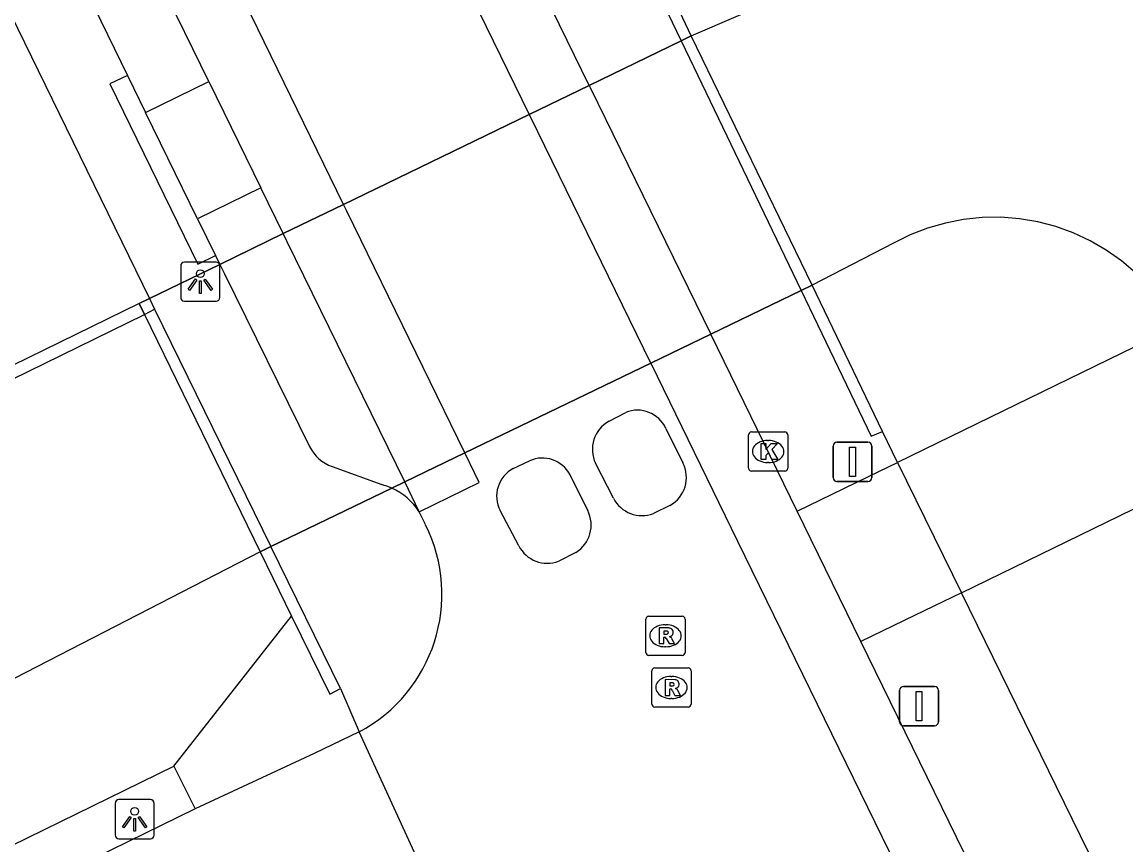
# Model space of a CAD drawing. Extents: x 160457 to 162082, y 388340 to 389736.
# Drawn here: x 161208.27 to 161236.39, y 388868.81 to 388889.78 of the extents above; entities that cross this region are included whole.
import ezdxf

# ---------------------------------------------------------------- set-up
doc = ezdxf.new("R2010")
doc.units = 0
for name, color, linetype in [('IMGEO_Berm_groen', 7, 'Continuous'), ('IMGEO_Dek', 7, 'Continuous'), ('IMGEO_Fietspad_gesloten', 7, 'Continuous'), ('IMGEO_Groenvoorziening', 7, 'Continuous'), ('IMGEO_Haag', 7, 'Continuous'), ('IMGEO_Kolk', 7, 'Continuous'), ('IMGEO_Lichtpunt', 7, 'Continuous'), ('IMGEO_Muur', 7, 'Continuous'), ('IMGEO_Parkeervlak_open', 7, 'Continuous'), ('IMGEO_Rijbaan_lokaal_gesloten', 7, 'Continuous'), ('IMGEO_Rioolput', 7, 'Continuous'), ('IMGEO_Verkeersbordpaal', 7, 'Continuous'), ('IMGEO_Voetpad_open', 7, 'Continuous'), ('IMGEO_Waterloop', 7, 'Continuous')]:
    doc.layers.add(name, color=color, linetype=linetype)

msp = doc.modelspace()

# ---------------------------------------------------------------- linework, layer by layer
at = {"layer": 'IMGEO_Berm_groen'}
msp.add_lwpolyline([(161212.132, 388870.817), (161215.13, 388874.642)], dxfattribs=at)
at = {"layer": 'IMGEO_Dek'}
for points in [[(161270.383, 388893.819), (161268.752, 388897.139), (161261.613, 388893.666), (161237.619, 388881.99), (161230.573, 388878.562), (161232.201, 388875.239), (161239.266, 388878.677), (161263.228, 388890.337)], [(161225.313, 388889.428), (161225.062, 388889.306), (161222.715, 388888.168), (161221.187, 388887.428), (161216.46, 388885.136), (161214.92, 388884.39), (161213.309, 388883.608), (161211.511, 388882.737), (161211.254, 388882.611), (161211.389, 388882.333), (161214.331, 388876.285), (161214.607, 388876.418), (161217.69, 388877.906), (161218.017, 388878.064), (161219.549, 388878.803), (161224.285, 388881.089), (161225.815, 388881.827), (161228.122, 388882.94), (161228.399, 388883.074)]]:
    msp.add_lwpolyline(points, close=True, dxfattribs=at)
at = {"layer": 'IMGEO_Fietspad_gesloten'}
for points in [[(161261.613, 388893.666), (161237.619, 388881.99), (161230.573, 388878.562), (161232.201, 388875.239), (161239.266, 388878.677), (161263.228, 388890.337), (161270.383, 388893.819), (161268.752, 388897.139), (161261.613, 388893.666)], [(161228.018, 388877.319), (161230.119, 388878.341), (161230.573, 388878.562)], [(161230.573, 388878.562), (161232.201, 388875.239)], [(161232.201, 388875.239), (161231.006, 388874.657), (161229.643, 388873.994)], [(161216.855, 388871.693), (161215.708, 388871.145), (161212.675, 388869.73)], [(161212.675, 388869.73), (161150.663, 388839.341), (161081.251, 388805.232)]]:
    msp.add_lwpolyline(points, dxfattribs=at)
at = {"layer": 'IMGEO_Groenvoorziening'}
for points in [[(161225.062, 388889.306), (161222.715, 388888.168)], [(161225.815, 388881.827), (161228.122, 388882.94)], [(161230.573, 388878.562), (161230.189, 388879.347)], [(161245.743, 388847.587), (161232.201, 388875.239)]]:
    msp.add_lwpolyline(points, dxfattribs=at)
at = {"layer": 'IMGEO_Haag'}
for points in [[(161080.564, 388806.614), (161150.141, 388840.461), (161212.132, 388870.817)], [(161212.132, 388870.817), (161212.377, 388870.326), (161212.675, 388869.73)]]:
    msp.add_lwpolyline(points, dxfattribs=at)
at = {"layer": 'IMGEO_Kolk'}
for p, q in [((161226.777, 388878.413), (161226.777, 388879.265)), ((161226.852, 388879.339), (161227.704, 388879.339)), ((161227.778, 388879.265), (161227.778, 388878.413)), ((161227.265, 388879.119), (161227.29, 388879.119)), ((161227.288, 388878.559), (161227.263, 388878.559)), ((161227.704, 388878.339), (161226.852, 388878.339))]:
    msp.add_line(p, q, dxfattribs=at)
for points in [[(161226.777, 388878.413), (161226.777, 388879.265)], [(161226.852, 388879.339), (161227.704, 388879.339)], [(161227.778, 388879.265), (161227.778, 388878.413)], [(161227.098, 388879.039), (161227.221, 388879.039), (161227.221, 388878.888), (161227.351, 388879.039), (161227.515, 388879.039), (161227.369, 388878.888), (161227.522, 388878.639), (161227.37, 388878.639), (161227.285, 388878.803), (161227.221, 388878.736), (161227.221, 388878.639), (161227.098, 388878.639), (161227.098, 388879.039)], [(161227.704, 388878.339), (161226.852, 388878.339)]]:
    msp.add_lwpolyline(points, dxfattribs=at)
for centre, start, end in [((161226.854, 388879.263), 91.552, 178.448), ((161226.854, 388879.263), 91.552, 178.448), ((161227.702, 388879.263), 1.552, 88.448), ((161227.702, 388879.263), 1.552, 88.448), ((161226.854, 388878.415), 181.552, 268.448), ((161226.854, 388878.415), 181.552, 268.448), ((161227.702, 388878.415), 271.552, 358.448), ((161227.702, 388878.415), 271.552, 358.448)]:
    msp.add_arc(centre, 0.0765, start, end, dxfattribs=at)
for centre, major_axis, ratio, start_param, end_param in [((161227.264, 388878.839), (-0.387, 0.002), 0.722429, 4.712389, 7.853982), ((161227.289, 388878.839), (-0.39, 0.002), 0.717154, 1.570796, 4.712389)]:
    msp.add_ellipse(centre, major_axis=major_axis, ratio=ratio, start_param=start_param, end_param=end_param, dxfattribs=at)
at = {"layer": 'IMGEO_Lichtpunt'}
for p, q in [((161212.31, 388883.571), (161212.31, 388882.764)), ((161212.31, 388883.571), (161212.31, 388882.764)), ((161213.212, 388883.666), (161212.404, 388883.666)), ((161213.212, 388883.666), (161212.404, 388883.666)), ((161213.306, 388882.764), (161213.306, 388883.571)), ((161213.306, 388882.764), (161213.306, 388883.571)), ((161212.404, 388882.67), (161213.212, 388882.67)), ((161212.404, 388882.67), (161213.212, 388882.67)), ((161211.54, 388869.969), (161210.732, 388869.969)), ((161211.54, 388869.969), (161210.732, 388869.969)), ((161210.638, 388869.874), (161210.638, 388869.067)), ((161210.638, 388869.874), (161210.638, 388869.067)), ((161211.634, 388869.067), (161211.634, 388869.874)), ((161211.634, 388869.067), (161211.634, 388869.874)), ((161210.732, 388868.973), (161211.54, 388868.973)), ((161210.732, 388868.973), (161211.54, 388868.973))]:
    msp.add_line(p, q, dxfattribs=at)
for points in [[(161212.684, 388883.235), (161212.723, 388883.207), (161212.535, 388882.945), (161212.497, 388882.972), (161212.684, 388883.235)], [(161212.786, 388883.187), (161212.833, 388883.187), (161212.833, 388882.865), (161212.786, 388882.865), (161212.786, 388883.187)], [(161212.896, 388883.207), (161212.934, 388883.234), (161213.121, 388882.972), (161213.082, 388882.944), (161212.896, 388883.207)], [(161211.012, 388869.538), (161211.051, 388869.51), (161210.863, 388869.248), (161210.825, 388869.275), (161211.012, 388869.538)], [(161211.114, 388869.49), (161211.161, 388869.49), (161211.161, 388869.168), (161211.114, 388869.168), (161211.114, 388869.49)], [(161211.224, 388869.51), (161211.262, 388869.537), (161211.449, 388869.275), (161211.41, 388869.247), (161211.224, 388869.51)]]:
    msp.add_lwpolyline(points, dxfattribs=at)
for centre in [(161212.809, 388883.369), (161211.137, 388869.672)]:
    msp.add_circle(centre, 0.0994, dxfattribs=at)
for centre, start, end in [((161212.404, 388883.571), 90, 180), ((161212.404, 388883.571), 90, 180), ((161213.212, 388883.571), 0, 90), ((161213.212, 388883.571), 0, 90), ((161212.404, 388882.764), 180, 270), ((161212.404, 388882.764), 180, 270), ((161213.212, 388882.764), 270, 0), ((161213.212, 388882.764), 270, 360), ((161210.732, 388869.874), 90, 180), ((161210.732, 388869.874), 90, 180), ((161211.54, 388869.874), 0, 90), ((161211.54, 388869.874), 0, 90), ((161210.732, 388869.067), 180, 270), ((161210.732, 388869.067), 180, 270), ((161211.54, 388869.067), 270, 0), ((161211.54, 388869.067), 270, 360)]:
    msp.add_arc(centre, 0.0946, start, end, dxfattribs=at)
at = {"layer": 'IMGEO_Muur'}
for points in [[(161223.603, 388893.076), (161223.324, 388892.923), (161225.062, 388889.306)], [(161225.313, 388889.428), (161223.603, 388893.076)], [(161225.062, 388889.306), (161225.313, 388889.428)], [(161228.122, 388882.94), (161228.399, 388883.074), (161225.313, 388889.428), (161225.062, 388889.306)], [(161225.062, 388889.306), (161228.122, 388882.94)], [(161228.399, 388883.074), (161228.122, 388882.94)], [(161228.122, 388882.94), (161229.904, 388879.231), (161230.189, 388879.347)], [(161230.189, 388879.347), (161228.399, 388883.074)], [(161211.254, 388882.611), (161186.998, 388870.744), (161185.775, 388873.196), (161185.474, 388873.05), (161186.866, 388870.321)], [(161186.866, 388870.321), (161211.389, 388882.333), (161211.254, 388882.611)], [(161211.511, 388882.737), (161211.254, 388882.611), (161211.389, 388882.333)], [(161211.511, 388882.737), (161211.645, 388882.463)], [(161211.389, 388882.333), (161211.645, 388882.463)], [(161211.389, 388882.333), (161214.331, 388876.285), (161214.607, 388876.418)], [(161211.645, 388882.463), (161214.607, 388876.418)], [(161214.607, 388876.418), (161214.331, 388876.285)], [(161216.382, 388872.796), (161214.607, 388876.418)], [(161214.331, 388876.285), (161215.13, 388874.642)], [(161215.13, 388874.642), (161216.112, 388872.656), (161216.382, 388872.796)]]:
    msp.add_lwpolyline(points, dxfattribs=at)
at = {"layer": 'IMGEO_Parkeervlak_open'}
for points in [[(161211.414, 388887.477), (161213.023, 388888.265)], [(161214.35, 388885.555), (161212.741, 388884.767)], [(161213.309, 388883.608), (161214.92, 388884.39)], [(161214.92, 388884.39), (161213.309, 388883.608)], [(161218.017, 388878.064), (161217.69, 388877.906)], [(161217.69, 388877.906), (161218.017, 388878.064)]]:
    msp.add_lwpolyline(points, dxfattribs=at)
at = {"layer": 'IMGEO_Rijbaan_lokaal_gesloten'}
for points in [[(161129.137, 389075.801), (161221.187, 388887.428)], [(161222.715, 388888.168), (161213.492, 388907.038), (161209.042, 388916.186), (161204.749, 388925.006), (161197.961, 388938.898), (161188.276, 388958.764), (161178.189, 388979.412), (161171.181, 388993.802), (161168.153, 389000), (161163.956, 389008.593), (161151.348, 389034.389), (161142.537, 389052.354), (161136.286, 389065.133), (161134.42, 389068.932), (161133.166, 389071.475)], [(161216.46, 388885.136), (161182.637, 388954.476), (161181.109, 388953.731)], [(161213.023, 388888.265), (161206.861, 388900.85)], [(161213.023, 388888.265), (161214.35, 388885.555)], [(161221.187, 388887.428), (161222.715, 388888.168)], [(161222.715, 388888.168), (161221.187, 388887.428)], [(161222.715, 388888.168), (161222.74, 388888.117), (161225.815, 388881.827)], [(161216.46, 388885.136), (161221.187, 388887.428)], [(161221.187, 388887.428), (161216.46, 388885.136)], [(161224.285, 388881.089), (161221.227, 388887.346), (161221.187, 388887.428)], [(161214.92, 388884.39), (161214.35, 388885.555)], [(161214.92, 388884.39), (161216.46, 388885.136)], [(161216.46, 388885.136), (161214.92, 388884.39)], [(161219.549, 388878.803), (161216.546, 388884.96), (161216.46, 388885.136)], [(161218.017, 388878.064), (161215.021, 388884.183), (161214.92, 388884.39)], [(161225.815, 388881.827), (161224.285, 388881.089)], [(161224.285, 388881.089), (161225.815, 388881.827)], [(161228.018, 388877.319), (161225.815, 388881.827)], [(161224.285, 388881.089), (161219.549, 388878.803)], [(161219.549, 388878.803), (161224.285, 388881.089)], [(161224.285, 388881.089), (161226.501, 388876.554), (161241.602, 388845.651)], [(161223.227, 388879.612), (161223.648, 388879.833)], [(161224.669, 388879.428), (161225.102, 388878.554)], [(161219.549, 388878.803), (161218.017, 388878.064)], [(161218.017, 388878.064), (161219.549, 388878.803)], [(161218.388, 388877.306), (161219.916, 388878.051), (161219.549, 388878.803)], [(161220.785, 388878.407), (161221.198, 388878.602)], [(161223.335, 388877.648), (161222.88, 388878.538)], [(161222.229, 388878.242), (161222.68, 388877.339)], [(161218.388, 388877.306), (161218.017, 388878.064)], [(161218.55, 388876.975), (161218.388, 388877.306)], [(161220.925, 388876.437), (161220.448, 388877.332)], [(161224.772, 388877.467), (161224.355, 388877.262)], [(161229.643, 388873.994), (161228.018, 388877.319)], [(161222.377, 388876.268), (161221.943, 388876.046)], [(161243.158, 388846.339), (161229.643, 388873.994)], [(161218.307, 388868.529), (161216.855, 388871.693)]]:
    msp.add_lwpolyline(points, dxfattribs=at)
for centre, radius, start, end in [((161223.948, 388879.099), 0.793, 24.5311, 112.1954), ((161223.613, 388878.894), 0.815, 118.2839, 205.9057), ((161221.525, 388877.881), 0.791, 27.1225, 114.3816), ((161221.16, 388877.699), 0.801, 117.9222, 207.2666), ((161224.387, 388878.177), 0.808, 298.4567, 27.768), ((161224.06, 388878.024), 0.817, 207.3969, 291.1467), ((161221.947, 388876.968), 0.821, 301.5566, 26.8496), ((161214.987, 388875.205), 3.978, 298.0065, 26.4105), ((161221.65, 388876.804), 0.813, 206.8448, 291.133)]:
    msp.add_arc(centre, radius, start, end, dxfattribs=at)
at = {"layer": 'IMGEO_Rioolput'}
for p, q in [((161224.162, 388873.718), (161224.162, 388874.57)), ((161224.237, 388874.644), (161225.089, 388874.644)), ((161224.65, 388874.424), (161224.675, 388874.424)), ((161225.163, 388874.57), (161225.163, 388873.718)), ((161224.673, 388873.864), (161224.648, 388873.864)), ((161225.089, 388873.644), (161224.237, 388873.644)), ((161224.388, 388873.326), (161225.24, 388873.326)), ((161224.313, 388872.4), (161224.313, 388873.252)), ((161224.801, 388873.106), (161224.826, 388873.106)), ((161225.314, 388873.252), (161225.314, 388872.4)), ((161224.824, 388872.546), (161224.799, 388872.546)), ((161225.24, 388872.326), (161224.388, 388872.326))]:
    msp.add_line(p, q, dxfattribs=at)
for points in [[(161224.162, 388873.718), (161224.162, 388874.57)], [(161224.237, 388874.644), (161225.089, 388874.644)], [(161225.163, 388874.57), (161225.163, 388873.718)], [(161224.751, 388874.342), (161224.499, 388874.344), (161224.499, 388873.944)], [(161224.677, 388874.263), (161224.623, 388874.263), (161224.623, 388874.182)], [(161224.623, 388874.182), (161224.675, 388874.182)], [(161224.499, 388873.944), (161224.623, 388873.944), (161224.623, 388874.106), (161224.634, 388874.106)], [(161224.681, 388874.077), (161224.752, 388873.944), (161224.892, 388873.944), (161224.827, 388874.07)], [(161225.089, 388873.644), (161224.237, 388873.644)], [(161224.388, 388873.326), (161225.24, 388873.326)], [(161224.313, 388872.4), (161224.313, 388873.252)], [(161224.902, 388873.024), (161224.65, 388873.026), (161224.65, 388872.626)], [(161225.314, 388873.252), (161225.314, 388872.4)], [(161224.65, 388872.626), (161224.774, 388872.626), (161224.774, 388872.788), (161224.785, 388872.788)], [(161224.828, 388872.945), (161224.774, 388872.945), (161224.774, 388872.864)], [(161224.774, 388872.864), (161224.826, 388872.864)], [(161224.832, 388872.759), (161224.903, 388872.626), (161225.043, 388872.626), (161224.978, 388872.752)], [(161225.24, 388872.326), (161224.388, 388872.326)]]:
    msp.add_lwpolyline(points, dxfattribs=at)
for centre, radius, start, end in [((161224.239, 388874.568), 0.0765, 91.552, 178.448), ((161224.239, 388874.568), 0.0765, 91.552, 178.448), ((161225.087, 388874.568), 0.0765, 1.552, 88.448), ((161225.087, 388874.568), 0.0765, 1.552, 88.448), ((161224.659, 388874.371), 0.19, 274.7715, 282.9687), ((161224.683, 388874.167), 0.0964, 77.0061, 93.1865), ((161224.697, 388874.224), 0.0378, 276.6634, 79.6772), ((161224.75, 388874.232), 0.109, 350.3612, 89.416), ((161224.748, 388874.232), 0.112, 277.5842, 350.9817), ((161224.633, 388874.053), 0.0533, 26.0293, 88.6989), ((161224.732, 388874.017), 0.108, 29.5134, 73.7905), ((161224.239, 388873.72), 0.0765, 181.552, 268.448), ((161224.239, 388873.72), 0.0765, 181.552, 268.448), ((161225.087, 388873.72), 0.0765, 271.552, 358.448), ((161225.087, 388873.72), 0.0765, 271.552, 358.448), ((161224.39, 388873.25), 0.0765, 91.552, 178.448), ((161224.39, 388873.25), 0.0765, 91.552, 178.448), ((161225.238, 388873.25), 0.0765, 1.552, 88.448), ((161225.238, 388873.25), 0.0765, 1.552, 88.448), ((161224.901, 388872.914), 0.109, 350.3612, 89.416), ((161224.784, 388872.735), 0.0533, 26.0293, 88.6989), ((161224.81, 388873.053), 0.19, 274.7715, 282.9687), ((161224.834, 388872.849), 0.0964, 77.0061, 93.1865), ((161224.848, 388872.906), 0.0378, 276.6634, 79.6772), ((161224.899, 388872.914), 0.112, 277.5842, 350.9817), ((161224.883, 388872.699), 0.108, 29.5134, 73.7905), ((161224.39, 388872.402), 0.0765, 181.552, 268.448), ((161224.39, 388872.402), 0.0765, 181.552, 268.448), ((161225.238, 388872.402), 0.0765, 271.552, 358.448), ((161225.238, 388872.402), 0.0765, 271.552, 358.448)]:
    msp.add_arc(centre, radius, start, end, dxfattribs=at)
for centre, major_axis, ratio, start_param, end_param in [((161224.649, 388874.144), (-0.387, 0.002), 0.722429, 4.712389, 7.853982), ((161224.674, 388874.144), (-0.39, 0.002), 0.717154, 1.570796, 4.712389), ((161224.8, 388872.826), (-0.387, 0.002), 0.722429, 4.712389, 7.853982), ((161224.825, 388872.826), (-0.39, 0.002), 0.717154, 1.570796, 4.712389)]:
    msp.add_ellipse(centre, major_axis=major_axis, ratio=ratio, start_param=start_param, end_param=end_param, dxfattribs=at)
at = {"layer": 'IMGEO_Verkeersbordpaal'}
for p, q in [((161228.932, 388878.176), (161228.932, 388878.976)), ((161228.932, 388878.976), (161228.932, 388878.176)), ((161229.032, 388879.076), (161229.822, 388879.076)), ((161229.822, 388879.076), (161229.032, 388879.076)), ((161229.922, 388878.976), (161229.922, 388878.176)), ((161229.922, 388878.176), (161229.922, 388878.976)), ((161229.822, 388878.076), (161229.032, 388878.076)), ((161229.032, 388878.076), (161229.822, 388878.076)), ((161230.628, 388871.951), (161230.628, 388872.751)), ((161230.628, 388872.751), (161230.628, 388871.951)), ((161230.728, 388872.851), (161231.518, 388872.851)), ((161231.518, 388872.851), (161230.728, 388872.851)), ((161231.618, 388872.751), (161231.618, 388871.951)), ((161231.618, 388871.951), (161231.618, 388872.751)), ((161231.518, 388871.851), (161230.728, 388871.851)), ((161230.728, 388871.851), (161231.518, 388871.851))]:
    msp.add_line(p, q, dxfattribs=at)
for points in [[(161229.352, 388878.951), (161229.502, 388878.951), (161229.502, 388878.201), (161229.352, 388878.201), (161229.352, 388878.951)], [(161231.048, 388872.726), (161231.198, 388872.726), (161231.198, 388871.976), (161231.048, 388871.976), (161231.048, 388872.726)]]:
    msp.add_lwpolyline(points, dxfattribs=at)
for centre, start, end in [((161229.032, 388878.976), 90, 180), ((161229.032, 388878.976), 90, 180), ((161229.822, 388878.976), 0, 90), ((161229.822, 388878.976), 360, 90), ((161229.032, 388878.176), 180, 270), ((161229.032, 388878.176), 180, 270), ((161229.822, 388878.176), 270, 0), ((161229.822, 388878.176), 270, 0), ((161230.728, 388872.751), 90, 180), ((161230.728, 388872.751), 90, 180), ((161231.518, 388872.751), 0, 90), ((161231.518, 388872.751), 360, 90), ((161230.728, 388871.951), 180, 270), ((161230.728, 388871.951), 180, 270), ((161231.518, 388871.951), 270, 0), ((161231.518, 388871.951), 270, 0)]:
    msp.add_arc(centre, 0.1, start, end, dxfattribs=at)
at = {"layer": 'IMGEO_Voetpad_open'}
for points in [[(161176.792, 388953.84), (161211.511, 388882.737)], [(161205.664, 388899.256), (161210.951, 388888.424)], [(161210.951, 388888.424), (161210.502, 388888.205), (161212.75, 388883.612), (161213.199, 388883.831)], [(161210.951, 388888.424), (161211.414, 388887.477)], [(161212.741, 388884.767), (161211.414, 388887.477)], [(161212.741, 388884.767), (161213.199, 388883.831)], [(161213.199, 388883.831), (161213.309, 388883.608)], [(161211.511, 388882.737), (161213.309, 388883.608)], [(161213.309, 388883.608), (161211.511, 388882.737)], [(161213.309, 388883.608), (161213.426, 388883.37), (161215.595, 388878.965)], [(161216.171, 388878.456), (161217.433, 388877.995)], [(161217.69, 388877.906), (161214.607, 388876.418)], [(161214.607, 388876.418), (161217.69, 388877.906)], [(161216.382, 388872.796), (161216.855, 388871.693)]]:
    msp.add_lwpolyline(points, dxfattribs=at)
for centre, radius, start, end in [((161216.506, 388879.416), 1.017, 206.3212, 250.746), ((161217.03, 388876.417), 1.628, 66.1085, 75.6892), ((161217.026, 388876.427), 1.621, 32.8233, 65.8121)]:
    msp.add_arc(centre, radius, start, end, dxfattribs=at)
at = {"layer": 'IMGEO_Waterloop'}
for points in [[(161225.313, 388889.428), (161227.665, 388890.448), (161228.02, 388890.549), (161228.364, 388890.681), (161228.696, 388890.843), (161229.012, 388891.034)], [(161222.715, 388888.168), (161225.062, 388889.306)], [(161253.573, 388849.902), (161239.266, 388878.677), (161237.619, 388881.99), (161237.274, 388882.683), (161236.974, 388883.05), (161236.642, 388883.39), (161236.281, 388883.697), (161235.893, 388883.972), (161235.483, 388884.21), (161235.053, 388884.411), (161234.607, 388884.572), (161234.148, 388884.692), (161233.68, 388884.771), (161233.207, 388884.807), (161232.732, 388884.801), (161232.26, 388884.752), (161231.794, 388884.661), (161231.339, 388884.529), (161230.897, 388884.356), (161230.472, 388884.144), (161228.399, 388883.074)], [(161228.122, 388882.94), (161225.815, 388881.827)], [(161211.254, 388882.611), (161211.511, 388882.737)], [(161214.331, 388876.285), (161203.521, 388870.721), (161077.309, 388809.227), (161070.115, 388805.722), (161023.553, 388783.036)]]:
    msp.add_lwpolyline(points, dxfattribs=at)

doc.saveas('drawing.dxf')
